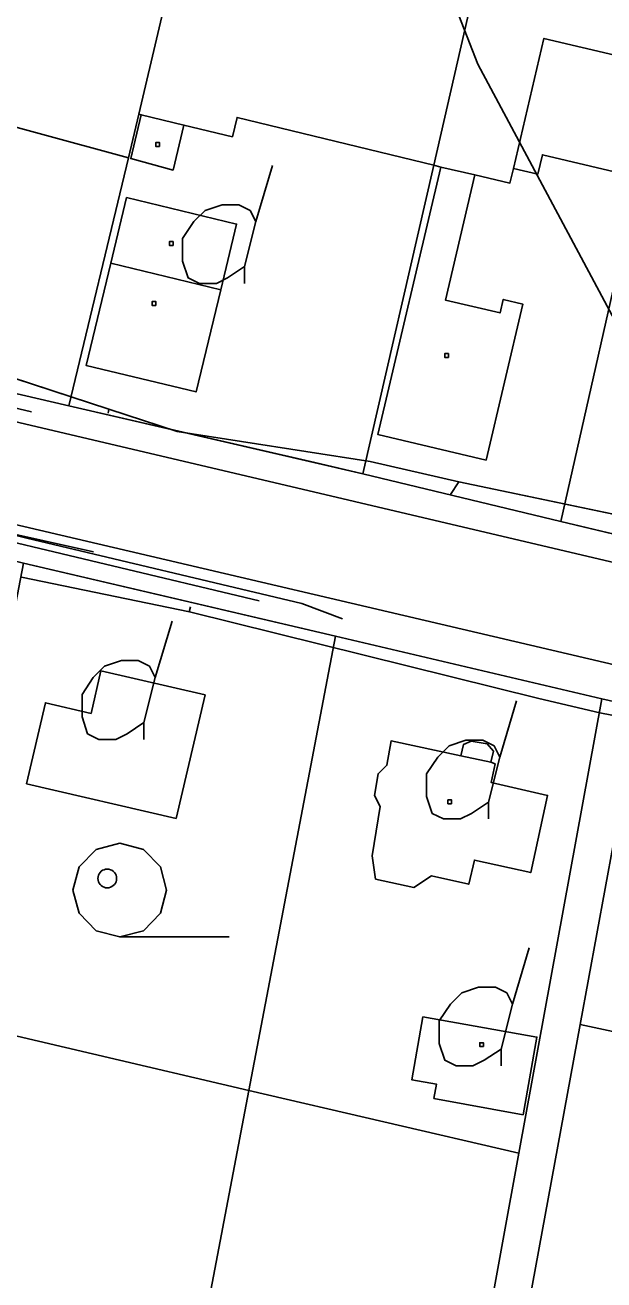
# Model space of a CAD drawing. Extents: x -645676 to -642474, y -1077513 to -1072613.
# Drawn here: x -644942.9 to -644896.6, y -1074388.4 to -1074288 of the extents above; entities that cross this region are included whole.
import ezdxf

# ---------------------------------------------------------------- set-up
doc = ezdxf.new("R2010")
doc.units = 0
for name, color, linetype in [('Kanalizace', 7, 'Continuous'), ('KN', 7, 'Continuous'), ('KULTURY_STAV', 7, 'Continuous'), ('KULTURY_ZNACKY', 7, 'Continuous'), ('PLYNOVOD', 7, 'Continuous'), ('SDELOVACI', 7, 'Continuous'), ('VODOVOD', 7, 'Continuous'), ('VRSTEVNICE', 7, 'Continuous')]:
    doc.layers.add(name, color=color, linetype=linetype)

# ---------------------------------------------------------------- blocks, each defined once
blk = doc.blocks.new('3$0400')
blk.add_lwpolyline([(0, 0), (-0.38, 0.1), (-0.65, 0.38), (-0.75, 0.75), (-0.65, 1.12), (-0.38, 1.4), (0, 1.5), (0.38, 1.4), (0.65, 1.12), (0.75, 0.75), (0.65, 0.38), (0.38, 0.1), (0, 0), (1.75, 0)])
blk = doc.blocks.new('$431')
blk.add_line((0.63, 0.99), (0.9, 1.89))
blk.add_lwpolyline([(0.45, 0), (0.45, 0.27), (0.63, 0.99), (0.54, 1.17), (0.36, 1.26), (0.09, 1.26), (-0.18, 1.17), (-0.36, 0.99), (-0.54, 0.72), (-0.54, 0.36), (-0.45, 0.09), (-0.27, 0), (0, 0), (0.18, 0.09), (0.45, 0.27)])

msp = doc.modelspace()

# ---------------------------------------------------------------- linework, layer by layer
at = {"layer": 'Kanalizace'}
for points in [[(-645010.47, -1074294.32), (-645000.99, -1074296.61), (-644964.46, -1074305.22), (-644962.48, -1074314.23), (-644942.4, -1074318.95)], [(-644937.45, -1074330.15), (-644956.97, -1074325.8), (-645005.28, -1074314.88)]]:
    msp.add_lwpolyline(points, dxfattribs=at)
at = {"layer": 'KN'}
for points in [[(-644924.98, -1074255.33), (-644924.98, -1074255.35), (-644924.99, -1074255.44), (-644924.98, -1074255.53), (-644924.96, -1074255.61), (-644924.92, -1074255.69), (-644924.87, -1074255.76), (-644924.81, -1074255.82), (-644924.74, -1074255.87), (-644924.66, -1074255.91), (-644924.6, -1074255.93), (-644933.82, -1074295.14), (-644934.66, -1074298.64), (-644955.83, -1074292.87), (-644956.81, -1074297.28), (-644959.82, -1074310.13), (-644960.78, -1074309.91), (-644954.72, -1074248.3)], [(-644893.84, -1074300.2), (-644901.54, -1074298.39), (-644901.91, -1074299.95), (-644903.85, -1074299.49), (-644901.41, -1074289.08), (-644889.14, -1074291.96), (-644891.22, -1074300.82)], [(-644934.66, -1074298.64), (-644939.43, -1074318.47), (-644961.13, -1074313.43), (-644960.92, -1074311.27), (-644960.78, -1074309.91), (-644959.82, -1074310.13), (-644951.2, -1074312.15), (-644948.19, -1074299.3), (-644956.81, -1074297.28), (-644955.83, -1074292.87)], [(-644933.63, -1074295.19), (-644934.47, -1074298.69), (-644931.09, -1074299.61), (-644930.22, -1074296.01), (-644926.34, -1074296.95), (-644925.96, -1074295.4), (-644910.23, -1074299.21), (-644915.89, -1074323.91), (-644939.43, -1074318.47), (-644934.66, -1074298.64), (-644933.82, -1074295.14)], [(-644930.22, -1074296.01), (-644931.09, -1074299.61), (-644934.47, -1074298.69), (-644933.63, -1074295.19)], [(-644932.17, -1074297.72), (-644932.47, -1074297.72), (-644932.47, -1074297.42), (-644932.17, -1074297.42)], [(-644932.17, -1074297.72), (-644932.17, -1074297.42), (-644932.47, -1074297.42), (-644932.47, -1074297.72)], [(-644893.84, -1074300.2), (-644900.05, -1074327.72), (-644915.89, -1074323.91), (-644910.23, -1074299.21), (-644909.66, -1074299.37), (-644914.7, -1074320.78), (-644906.04, -1074322.82), (-644903.11, -1074310.33), (-644904.67, -1074309.96), (-644904.92, -1074311.04), (-644909.3, -1074310.01), (-644906.95, -1074300), (-644904.13, -1074300.66), (-644903.85, -1074299.49), (-644901.91, -1074299.95), (-644901.54, -1074298.39)], [(-644906.95, -1074300), (-644909.3, -1074310.01), (-644904.92, -1074311.04), (-644904.67, -1074309.96), (-644903.11, -1074310.33), (-644906.04, -1074322.82), (-644914.7, -1074320.78), (-644909.66, -1074299.37)], [(-644936.07, -1074307.07), (-644938.04, -1074315.24), (-644929.24, -1074317.36), (-644927.27, -1074309.19), (-644926.01, -1074303.94), (-644934.81, -1074301.82)], [(-644927.27, -1074309.19), (-644936.07, -1074307.07), (-644934.81, -1074301.82), (-644926.01, -1074303.94)], [(-644931.08, -1074305.64), (-644931.38, -1074305.64), (-644931.38, -1074305.34), (-644931.08, -1074305.34)], [(-644931.08, -1074305.64), (-644931.08, -1074305.34), (-644931.38, -1074305.34), (-644931.38, -1074305.64)], [(-644927.27, -1074309.19), (-644929.24, -1074317.36), (-644938.04, -1074315.24), (-644936.07, -1074307.07)], [(-644932.46, -1074310.44), (-644932.76, -1074310.44), (-644932.76, -1074310.14), (-644932.46, -1074310.14)], [(-644932.46, -1074310.44), (-644932.46, -1074310.14), (-644932.76, -1074310.14), (-644932.76, -1074310.44)], [(-644909.05, -1074314.6), (-644909.35, -1074314.6), (-644909.35, -1074314.3), (-644909.05, -1074314.3)], [(-644909.05, -1074314.6), (-644909.05, -1074314.3), (-644909.35, -1074314.3), (-644909.35, -1074314.6)], [(-644918.08, -1074336.91), (-644925.03, -1074373.26), (-644950.06, -1074367.4), (-644949.7, -1074365.52), (-644947.9, -1074356.17), (-644947.18, -1074352.47), (-644943.04, -1074331.07)], [(-644896.77, -1074341.92), (-644903.43, -1074378.27), (-644925.03, -1074373.26), (-644918.08, -1074336.91)], [(-644928.52, -1074341.6), (-644930.85, -1074351.49), (-644942.81, -1074348.71), (-644941.3, -1074342.23), (-644937.65, -1074343.08), (-644936.86, -1074339.67)], [(-644928.52, -1074341.6), (-644936.86, -1074339.67), (-644937.65, -1074343.08), (-644941.3, -1074342.23), (-644942.81, -1074348.71), (-644930.85, -1074351.49)], [(-644893.85, -1074342.58), (-644898.51, -1074367.98), (-644903.1, -1074392.96), (-644904.34, -1074399.26), (-644912.1, -1074438.81), (-644919.19, -1074437.32), (-644912.47, -1074399.2), (-644907.46, -1074400.38), (-644903.43, -1074378.27), (-644896.77, -1074341.92)], [(-644878.9, -1074346.25), (-644879.63, -1074349.89), (-644885.7, -1074348.44), (-644885.77, -1074348.74), (-644890.54, -1074347.6), (-644892.91, -1074358.09), (-644892.81, -1074358.12), (-644895.16, -1074368.7), (-644898.51, -1074367.98), (-644893.85, -1074342.58)], [(-644908.06, -1074346.48), (-644905.67, -1074346.98), (-644905.32, -1074347.12), (-644905.63, -1074348.62), (-644901.12, -1074349.64), (-644902.47, -1074355.82), (-644906.97, -1074354.82), (-644907.43, -1074356.75), (-644910.41, -1074356.09), (-644911.82, -1074357.01), (-644914.88, -1074356.34), (-644915.15, -1074354.47), (-644914.51, -1074350.52), (-644914.97, -1074349.64), (-644914.68, -1074347.91), (-644913.97, -1074347.23), (-644913.64, -1074345.29)], [(-644905.67, -1074346.98), (-644905.45, -1074346.11), (-644905.96, -1074345.53), (-644907.23, -1074345.3), (-644907.84, -1074345.57), (-644908.06, -1074346.48), (-644913.64, -1074345.29), (-644913.97, -1074347.23), (-644914.68, -1074347.91), (-644914.97, -1074349.64), (-644914.51, -1074350.52), (-644915.15, -1074354.47), (-644914.88, -1074356.34), (-644911.82, -1074357.01), (-644910.41, -1074356.09), (-644907.43, -1074356.75), (-644906.97, -1074354.82), (-644902.47, -1074355.82), (-644901.12, -1074349.64), (-644905.63, -1074348.62), (-644905.32, -1074347.12)], [(-644905.67, -1074346.98), (-644908.06, -1074346.48), (-644907.84, -1074345.57), (-644907.23, -1074345.3), (-644905.96, -1074345.53), (-644905.45, -1074346.11)], [(-644908.8, -1074350.31), (-644909.1, -1074350.31), (-644909.1, -1074350.01), (-644908.8, -1074350.01)], [(-644908.8, -1074350.31), (-644908.8, -1074350.01), (-644909.1, -1074350.01), (-644909.1, -1074350.31)], [(-644936.22, -1074357.03), (-644936.35, -1074357.04), (-644936.48, -1074357.03), (-644936.61, -1074356.99), (-644936.73, -1074356.94), (-644936.83, -1074356.86), (-644936.92, -1074356.77), (-644937, -1074356.67), (-644937.05, -1074356.55), (-644937.09, -1074356.42), (-644937.1, -1074356.29), (-644937.09, -1074356.16), (-644937.05, -1074356.03), (-644937, -1074355.92), (-644936.92, -1074355.81), (-644936.83, -1074355.72), (-644936.73, -1074355.64), (-644936.61, -1074355.59), (-644936.48, -1074355.55), (-644936.35, -1074355.54), (-644936.22, -1074355.55), (-644936.09, -1074355.59), (-644935.98, -1074355.64), (-644935.87, -1074355.72), (-644935.78, -1074355.81), (-644935.7, -1074355.92), (-644935.65, -1074356.03), (-644935.61, -1074356.16), (-644935.6, -1074356.29), (-644935.61, -1074356.42), (-644935.65, -1074356.55), (-644935.7, -1074356.67), (-644935.78, -1074356.77), (-644935.87, -1074356.86), (-644935.98, -1074356.94), (-644936.09, -1074356.99)], [(-644936.22, -1074357.03), (-644936.09, -1074356.99), (-644935.98, -1074356.94), (-644935.87, -1074356.86), (-644935.78, -1074356.77), (-644935.7, -1074356.67), (-644935.65, -1074356.55), (-644935.61, -1074356.42), (-644935.6, -1074356.29), (-644935.61, -1074356.16), (-644935.65, -1074356.03), (-644935.7, -1074355.92), (-644935.78, -1074355.81), (-644935.87, -1074355.72), (-644935.98, -1074355.64), (-644936.09, -1074355.59), (-644936.22, -1074355.55), (-644936.35, -1074355.54), (-644936.48, -1074355.55), (-644936.61, -1074355.59), (-644936.73, -1074355.64), (-644936.83, -1074355.72), (-644936.92, -1074355.81), (-644937, -1074355.92), (-644937.05, -1074356.03), (-644937.09, -1074356.16), (-644937.1, -1074356.29), (-644937.09, -1074356.42), (-644937.05, -1074356.55), (-644937, -1074356.67), (-644936.92, -1074356.77), (-644936.83, -1074356.86), (-644936.73, -1074356.94), (-644936.61, -1074356.99), (-644936.48, -1074357.03), (-644936.35, -1074357.04)], [(-644925.03, -1074373.26), (-644929.22, -1074395.25), (-644936.67, -1074433.64), (-644939.11, -1074446.21), (-644964.13, -1074440.57), (-644950.06, -1074367.4)], [(-644901.98, -1074368.98), (-644903.08, -1074375.2), (-644910.22, -1074373.89), (-644910.01, -1074372.74), (-644911.99, -1074372.39), (-644911.1, -1074367.37)], [(-644901.98, -1074368.98), (-644911.1, -1074367.37), (-644911.99, -1074372.39), (-644910.01, -1074372.74), (-644910.22, -1074373.89), (-644903.08, -1074375.2)], [(-644895.16, -1074368.7), (-644888.32, -1074370.31), (-644888.25, -1074372.11), (-644880.77, -1074373.74), (-644880.95, -1074374.53), (-644874.96, -1074375.91), (-644874.76, -1074375.05), (-644874.38, -1074375.13), (-644879.51, -1074403.06), (-644904.34, -1074399.26), (-644903.1, -1074392.96), (-644898.51, -1074367.98)], [(-644906.25, -1074369.73), (-644906.55, -1074369.73), (-644906.55, -1074369.43), (-644906.25, -1074369.43)], [(-644906.25, -1074369.73), (-644906.25, -1074369.43), (-644906.55, -1074369.43), (-644906.55, -1074369.73)], [(-644903.43, -1074378.27), (-644907.46, -1074400.38), (-644912.47, -1074399.2), (-644924.54, -1074396.35), (-644929.22, -1074395.25), (-644925.03, -1074373.26)]]:
    msp.add_lwpolyline(points, close=True, dxfattribs=at)
for points in [[(-644901.55, -1074261.34), (-644910.23, -1074299.21), (-644925.96, -1074295.4), (-644926.34, -1074296.95), (-644930.22, -1074296.01), (-644933.63, -1074295.19), (-644933.82, -1074295.14), (-644924.6, -1074255.93)], [(-644889.14, -1074291.96), (-644901.41, -1074289.08), (-644903.85, -1074299.49), (-644904.13, -1074300.66), (-644906.95, -1074300), (-644909.66, -1074299.37), (-644910.23, -1074299.21), (-644901.55, -1074261.34)], [(-644893.02, -1074329.41), (-644900.05, -1074327.72), (-644893.84, -1074300.2)], [(-644872.02, -1074336.61), (-644961.13, -1074315.66), (-644961.13, -1074313.43), (-644939.43, -1074318.47), (-644915.89, -1074323.91), (-644900.05, -1074327.72), (-644893.02, -1074329.41)], [(-644540.77, -1074422.51), (-644621.97, -1074403.53), (-644712.41, -1074382.26), (-644787.78, -1074364.57), (-644845.62, -1074350.96), (-644890.66, -1074340.39), (-644951.94, -1074326.04), (-644961.12, -1074323.89), (-644961.13, -1074315.66), (-644872.02, -1074336.61), (-644827.8, -1074346.92), (-644766.53, -1074361.33), (-644619.47, -1074395.88), (-644547.74, -1074412.63)], [(-644706.84, -1074386.77), (-644723.42, -1074382.73), (-644731.98, -1074380.71), (-644747.83, -1074376.96), (-644772.21, -1074371.37), (-644796.61, -1074365.85), (-644804.26, -1074364.06), (-644820.79, -1074360.18), (-644829.07, -1074358.26), (-644844.54, -1074354.66), (-644857.07, -1074351.54), (-644869.58, -1074348.48), (-644878.9, -1074346.25), (-644893.85, -1074342.58), (-644896.77, -1074341.92), (-644918.08, -1074336.91), (-644943.04, -1074331.07), (-644961.12, -1074326.55), (-644961.12, -1074323.89), (-644951.94, -1074326.04), (-644890.66, -1074340.39), (-644845.62, -1074350.96), (-644787.78, -1074364.57), (-644712.41, -1074382.26)]]:
    msp.add_lwpolyline(points, dxfattribs=at)
at = {"layer": 'KULTURY_STAV'}
for points in [[(-644889.14, -1074291.96), (-644901.41, -1074289.08), (-644903.85, -1074299.49), (-644904.13, -1074300.66), (-644906.95, -1074300), (-644909.66, -1074299.37), (-644910.23, -1074299.21), (-644925.96, -1074295.4), (-644926.34, -1074296.95), (-644930.22, -1074296.01), (-644933.63, -1074295.19), (-644933.82, -1074295.14), (-644934.66, -1074298.64), (-644955.83, -1074292.87), (-644956.81, -1074297.28), (-644959.82, -1074310.13), (-644960.78, -1074309.91), (-644954.72, -1074248.3)], [(-645034.15, -1074297.33), (-644961.13, -1074313.43), (-644939.43, -1074318.47), (-644919.75, -1074323.02), (-644915.89, -1074323.91), (-644900.05, -1074327.72), (-644892.54, -1074329.53), (-644869.15, -1074335.1), (-644868.58, -1074332.45), (-644864.93, -1074317.03), (-644864.21, -1074313.97), (-644863.66, -1074311.34), (-644858.3, -1074288.74), (-644854.42, -1074271.96)], [(-644893.84, -1074300.2), (-644900.05, -1074327.72), (-644915.89, -1074323.91), (-644939.43, -1074318.47), (-644961.13, -1074313.43), (-644960.92, -1074311.27), (-644960.78, -1074309.91), (-644959.82, -1074310.13), (-644956.81, -1074297.28), (-644955.83, -1074292.87), (-644934.66, -1074298.64), (-644933.82, -1074295.14), (-644933.63, -1074295.19), (-644930.22, -1074296.01), (-644926.34, -1074296.95), (-644925.96, -1074295.4), (-644910.23, -1074299.21), (-644909.66, -1074299.37), (-644906.95, -1074300), (-644904.13, -1074300.66), (-644903.85, -1074299.49), (-644901.41, -1074289.08)], [(-644901.41, -1074289.08), (-644889.14, -1074291.96)], [(-644892.54, -1074329.53), (-644900.05, -1074327.72), (-644893.84, -1074300.2)], [(-644715.48, -1074384.66), (-644720.7, -1074383.39), (-644723.42, -1074382.73), (-644731.98, -1074380.71), (-644747.83, -1074376.96), (-644772.21, -1074371.37), (-644796.61, -1074365.85), (-644804.26, -1074364.06), (-644820.79, -1074360.18), (-644829.07, -1074358.26), (-644844.54, -1074354.66), (-644857.07, -1074351.54), (-644869.58, -1074348.48), (-644878.9, -1074346.25), (-644893.85, -1074342.58), (-644896.77, -1074341.92), (-644918.08, -1074336.91), (-644932.45, -1074333.55), (-644943.04, -1074331.07), (-644961.12, -1074326.55), (-644995.74, -1074318.77), (-645028.33, -1074310.93)], [(-644943.04, -1074331.07), (-644918.08, -1074336.91), (-644896.77, -1074341.92), (-644903.43, -1074378.27), (-644925.03, -1074373.26), (-644950.06, -1074367.4), (-644949.7, -1074365.52), (-644971.14, -1074363.15), (-644967.23, -1074351.08), (-644947.9, -1074356.17), (-644947.18, -1074352.47), (-644943.04, -1074331.07)], [(-644936.86, -1074339.67), (-644937.65, -1074343.08), (-644941.3, -1074342.23), (-644942.81, -1074348.71), (-644930.85, -1074351.49), (-644928.52, -1074341.6), (-644936.86, -1074339.67)], [(-644936.86, -1074339.67), (-644928.52, -1074341.6), (-644930.85, -1074351.49), (-644942.81, -1074348.71), (-644941.3, -1074342.23), (-644937.65, -1074343.08), (-644936.86, -1074339.67)], [(-644929.05, -1074538.02), (-644914.65, -1074451.78), (-644921.47, -1074450.23), (-644934.17, -1074447.34), (-644931.78, -1074434.67), (-644924.54, -1074396.35), (-644929.22, -1074395.25), (-644936.67, -1074433.64), (-644939.11, -1074446.21), (-644964.13, -1074440.57), (-644950.06, -1074367.4), (-644925.03, -1074373.26), (-644903.43, -1074378.27), (-644896.77, -1074341.92), (-644893.85, -1074342.58), (-644898.51, -1074367.98), (-644903.1, -1074392.96), (-644904.34, -1074399.26), (-644879.51, -1074403.06), (-644867.56, -1074404.89), (-644854.67, -1074406.87), (-644865.96, -1074464.99)], [(-644865.96, -1074464.99), (-644854.67, -1074406.87), (-644867.56, -1074404.89), (-644879.51, -1074403.06), (-644904.34, -1074399.26), (-644903.1, -1074392.96), (-644898.51, -1074367.98), (-644893.85, -1074342.58)], [(-644913.64, -1074345.29), (-644913.97, -1074347.23), (-644914.68, -1074347.91), (-644914.97, -1074349.64), (-644914.51, -1074350.52), (-644915.15, -1074354.47), (-644914.88, -1074356.34), (-644911.82, -1074357.01), (-644910.41, -1074356.09), (-644907.43, -1074356.75), (-644906.97, -1074354.82), (-644902.47, -1074355.82), (-644901.12, -1074349.64), (-644905.63, -1074348.62), (-644905.32, -1074347.12), (-644905.67, -1074346.98), (-644905.45, -1074346.11), (-644905.96, -1074345.53), (-644907.23, -1074345.3), (-644907.84, -1074345.57), (-644908.06, -1074346.48), (-644913.64, -1074345.29)], [(-644913.64, -1074345.29), (-644908.06, -1074346.48), (-644907.84, -1074345.57), (-644907.23, -1074345.3), (-644905.96, -1074345.53), (-644905.45, -1074346.11), (-644905.67, -1074346.98), (-644905.32, -1074347.12), (-644905.63, -1074348.62), (-644901.12, -1074349.64), (-644902.47, -1074355.82), (-644906.97, -1074354.82), (-644907.43, -1074356.75), (-644910.41, -1074356.09), (-644911.82, -1074357.01), (-644914.88, -1074356.34), (-644915.15, -1074354.47), (-644914.51, -1074350.52), (-644914.97, -1074349.64), (-644914.68, -1074347.91), (-644913.97, -1074347.23), (-644913.64, -1074345.29)], [(-644911.1, -1074367.37), (-644911.99, -1074372.39), (-644910.01, -1074372.74), (-644910.22, -1074373.89), (-644903.08, -1074375.2), (-644901.98, -1074368.98), (-644911.1, -1074367.37)], [(-644911.1, -1074367.37), (-644901.98, -1074368.98), (-644903.08, -1074375.2), (-644910.22, -1074373.89), (-644910.01, -1074372.74), (-644911.99, -1074372.39), (-644911.1, -1074367.37)]]:
    msp.add_lwpolyline(points, dxfattribs=at)
at = {"layer": 'PLYNOVOD'}
for p, q in [((-644936.22, -1074318.75), (-644945.62, -1074315.67)), ((-644936.22, -1074318.75), (-644936.28, -1074319.06)), ((-644930.76, -1074320.54), (-644936.22, -1074318.75)), ((-644915.32, -1074322.93), (-644930.76, -1074320.54)), ((-644908.23, -1074324.55), (-644915.32, -1074322.93)), ((-644908.88, -1074325.56), (-644908.23, -1074324.55)), ((-644890.77, -1074328.2), (-644908.23, -1074324.55)), ((-644943.22, -1074332.19), (-644929.78, -1074334.96)), ((-644929.76, -1074334.86), (-644929.78, -1074334.96)), ((-644929.78, -1074334.96), (-644901.83, -1074341.9)), ((-644929.7, -1074334.57), (-644929.76, -1074334.86)), ((-644901.83, -1074341.9), (-644896.93, -1074343.04)), ((-644896.93, -1074343.04), (-644890.07, -1074344.38))]:
    msp.add_line(p, q, dxfattribs=at)
msp.add_lwpolyline([(-644867.68, -1074334.11), (-644868.9, -1074333.84), (-644876.7, -1074332.05), (-644883.43, -1074330.5), (-644890.77, -1074328.2), (-644908.23, -1074324.55), (-644915.32, -1074322.93), (-644930.76, -1074320.54), (-644936.22, -1074318.75), (-644945.62, -1074315.67), (-644952.54, -1074313.98), (-644961.06, -1074312.21), (-644978.22, -1074308.05), (-644994.75, -1074303.5), (-644994.92, -1074303.45)], dxfattribs=at)
at = {"layer": 'SDELOVACI'}
msp.add_lwpolyline([(-644917.54, -1074335.51), (-644920.79, -1074334.28), (-644942.78, -1074329.06), (-644960.69, -1074324.52), (-644969.12, -1074323.02), (-644972.77, -1074321.88), (-644976.39, -1074321.07), (-644977.23, -1074321.34), (-644978.21, -1074321.73), (-644985.72, -1074320.19), (-644992.35, -1074318.89), (-644996.26, -1074318.87), (-644999.59, -1074324.69), (-645001.02, -1074327.49), (-645004.48, -1074326.44), (-645030.69, -1074319.56), (-645063.51, -1074312.42), (-645106.85, -1074302.43)], dxfattribs=at)
at = {"layer": 'VODOVOD'}
msp.add_lwpolyline([(-645009.29, -1074295.14), (-645001.3, -1074297), (-644999.08, -1074297.48), (-645003.4, -1074315.95), (-644980.51, -1074320.79), (-644961.12, -1074325.27), (-644924.2, -1074334.09)], dxfattribs=at)
at = {"layer": 'VRSTEVNICE'}
msp.add_lwpolyline([(-644771.4, -1074445.53), (-644788.49, -1074425.02), (-644798.61, -1074414.76), (-644812.71, -1074402.66), (-644840.91, -1074375.6), (-644858.28, -1074360.08), (-644875.39, -1074346.06), (-644873.06, -1074335.19), (-644879.53, -1074331.05), (-644884.44, -1074327.68), (-644888.9, -1074321.91), (-644895.74, -1074311.65), (-644906.7, -1074291.14), (-644911.69, -1074278.33), (-644920.38, -1074252.69), (-644931.2, -1074227.05), (-644943.16, -1074205.12), (-644954.41, -1074186.89), (-644976.63, -1074148.15), (-645003.55, -1074091.18), (-645014.8, -1074063.84)], dxfattribs=at)

# ---------------------------------------------------------------- block references
at = {"layer": 'KULTURY_ZNACKY', "xscale": 5, "yscale": 5}
for name, p in [('$431', (-644927.62, -1074308.69)), ('$431', (-644935.67, -1074345.16)), ('$431', (-644908.1, -1074351.53)), ('3$0400', (-644935.35, -1074360.97)), ('$431', (-644907.09, -1074371.29))]:
    msp.add_blockref(name, p, dxfattribs=at)

doc.saveas('drawing.dxf')
